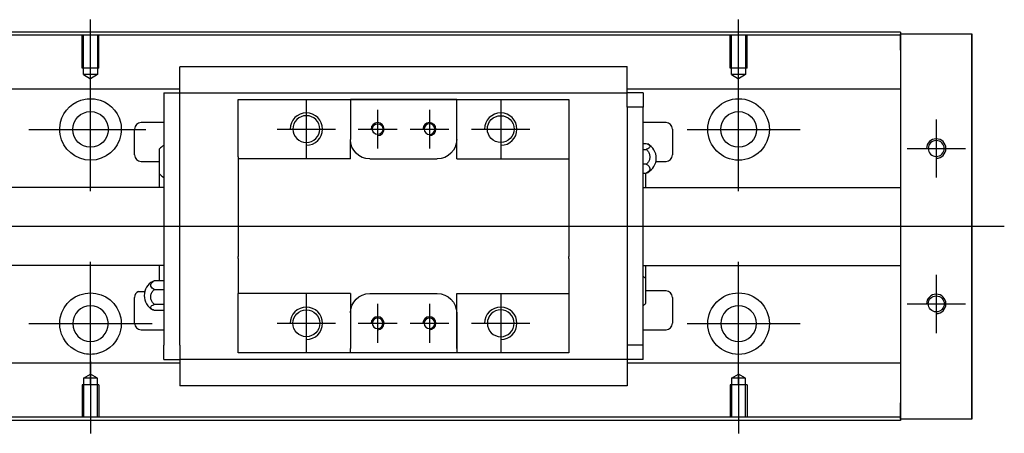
# Model space of a CAD drawing. Header units: millimetres. Extents: x -212 to 3135, y -1694 to 860.
# Tile 279 of 565: x 28 to 180, y -313 to -249. Entities that reach past the tile are written whole.
import ezdxf
from ezdxf.lldxf.tags import DXFTag

# ---------------------------------------------------------------- set-up
doc = ezdxf.new("R2010")
doc.units = ezdxf.units.MM
doc.layers.get('0').update_dxf_attribs({"linetype": 'CONTINUOUS'})
tags = doc.linetypes.add('DASHED', pattern=[25.72, 12.86, -12.86]).pattern_tags.tags
tags[6:7] = [DXFTag(74, 4), DXFTag(75, 0), DXFTag(340, '0'), DXFTag(46, 0.0), DXFTag(50, 0.0), DXFTag(44, 0.0), DXFTag(45, 0.0)]
tags[4:5] = [DXFTag(74, 4), DXFTag(75, 0), DXFTag(340, '0'), DXFTag(46, 0.0), DXFTag(50, 0.0), DXFTag(44, 0.0), DXFTag(45, 0.0)]

msp = doc.modelspace()

# ---------------------------------------------------------------- linework, layer by layer
for p, q in [((39.28, -260.53), (39.28, -249.4)), ((139.28, -258.53), (139.28, -249.4)), ((39.28, -275.88), (39.28, -256.83)), ((139.28, -275.88), (139.28, -256.83)), ((72.58, -261.81), (72.58, -270.81)), ((102.58, -261.81), (102.58, -270.81)), ((83.58, -263.31), (83.58, -269.31)), ((91.58, -263.31), (91.58, -269.31)), ((169.78, -264.81), (169.78, -273.81)), ((29.75, -266.36), (47.8, -266.36)), ((68.08, -266.31), (77.08, -266.31)), ((80.58, -266.31), (86.58, -266.31)), ((88.58, -266.31), (94.58, -266.31)), ((98.08, -266.31), (107.08, -266.31)), ((131.33, -266.36), (148.8, -266.36)), ((165.28, -269.31), (174.28, -269.31)), ((-49.72, -281.31), (63.71, -281.31)), ((63.71, -281.31), (180.28, -281.31)), ((39.28, -305.88), (39.28, -286.83)), ((139.28, -305.88), (139.28, -286.83)), ((169.78, -288.81), (169.78, -297.81)), ((46.66, -291.4), (47.66, -291.4)), ((48.84, -291.4), (48.9, -291.4)), ((72.58, -291.81), (72.58, -300.81)), ((102.58, -291.81), (102.58, -300.81)), ((83.58, -293.31), (83.58, -299.31)), ((91.58, -293.31), (91.58, -299.31)), ((165.28, -293.31), (174.28, -293.31)), ((29.75, -296.36), (48.8, -296.36)), ((68.08, -296.31), (77.08, -296.31)), ((80.58, -296.31), (86.58, -296.31)), ((88.58, -296.31), (94.58, -296.31)), ((98.08, -296.31), (107.08, -296.31)), ((131.33, -296.36), (148.8, -296.36)), ((39.28, -302.19), (39.28, -313.31)), ((139.28, -304.19), (139.28, -313.31))]:
    msp.add_line(p, q)
at = {"linetype": 'Continuous'}
for p, q in [((71.42, -251.31), (14.28, -251.31)), ((71.29, -251.81), (14.28, -251.81)), ((164.28, -251.81), (71.29, -251.81)), ((164.28, -251.31), (71.42, -251.31)), ((164.28, -251.31), (164.28, -251.61)), ((164.28, -254.11), (164.28, -251.61)), ((164.28, -251.61), (175.28, -251.61)), ((175.28, -251.61), (175.28, -254.11)), ((175.28, -251.61), (175.28, -251.61)), ((175.28, -251.61), (175.28, -251.61)), ((175.28, -251.61), (175.28, -255.42)), ((175.28, -255.42), (175.28, -251.61)), ((175.28, -251.61), (175.28, -255.42)), ((175.28, -254.11), (175.28, -252.61)), ((175.28, -255.42), (175.28, -252.61)), ((164.28, -254.11), (164.28, -308.61)), ((175.28, -254.11), (175.28, -308.61)), ((175.28, -308.61), (175.28, -254.11)), ((53.08, -256.83), (53.08, -256.7)), ((53.08, -256.7), (53.08, -256.7)), ((122.08, -256.7), (53.08, -256.7)), ((122.08, -256.7), (122.08, -256.65)), ((122.08, -256.83), (122.08, -256.7)), ((53.08, -260.4), (53.08, -256.83)), ((122.08, -260.4), (122.08, -256.83)), ((53.08, -260.14), (14.28, -260.14)), ((50.58, -260.73), (50.58, -262.93)), ((50.58, -260.73), (53.08, -260.73)), ((53.08, -260.73), (53.08, -260.4)), ((53.08, -261.73), (53.08, -260.73)), ((53.08, -260.73), (122.08, -260.73)), ((164.28, -260.14), (122.08, -260.14)), ((122.08, -260.73), (122.08, -260.4)), ((124.58, -260.73), (122.08, -260.73)), ((122.08, -261.73), (122.08, -260.73)), ((124.58, -260.73), (124.58, -262.93)), ((53.08, -262.93), (53.08, -261.73)), ((62.08, -262.73), (62.08, -261.73)), ((62.08, -270.61), (62.08, -262.73)), ((79.38, -261.73), (79.38, -262.43)), ((95.78, -261.73), (79.38, -261.73)), ((79.38, -262.43), (79.38, -267.91)), ((79.47, -261.73), (95.69, -261.73)), ((95.78, -262.43), (95.78, -261.73)), ((95.78, -270.91), (95.78, -262.43)), ((95.78, -267.91), (95.78, -262.43)), ((113.08, -261.73), (113.08, -262.73)), ((113.08, -262.73), (113.08, -270.61)), ((122.08, -262.93), (122.08, -261.73)), ((50.58, -262.93), (50.58, -299.68)), ((53.08, -263.41), (53.08, -262.93)), ((53.08, -263.41), (53.08, -262.98)), ((53.08, -299.2), (53.08, -263.41)), ((124.58, -262.93), (122.08, -262.93)), ((122.08, -262.93), (122.08, -263.41)), ((122.08, -262.98), (122.08, -263.41)), ((122.08, -263.41), (122.08, -299.2)), ((124.58, -299.68), (124.58, -262.93)), ((50.58, -265.31), (47.08, -265.31)), ((128.08, -265.31), (124.58, -265.31)), ((46.08, -270.31), (46.08, -266.31)), ((129.08, -266.31), (129.08, -270.31)), ((79.38, -270.91), (79.38, -267.91)), ((124.58, -268.51), (125.03, -268.51)), ((49.93, -273.23), (49.93, -269.37)), ((124.58, -269.45), (125.03, -269.45)), ((47.08, -271.31), (49.93, -271.31)), ((62.08, -270.61), (62.08, -276.31)), ((82.38, -270.91), (92.78, -270.91)), ((95.78, -270.91), (113.08, -270.91)), ((113.08, -270.61), (113.08, -276.31)), ((125.03, -271.75), (124.58, -271.75)), ((126.53, -271.31), (128.08, -271.31)), ((49.93, -275.31), (49.93, -273.23)), ((124.58, -273.1), (125.03, -273.1)), ((124.93, -273.1), (124.93, -275.31)), ((50.58, -275.31), (17.58, -275.31)), ((62.08, -276.31), (62.08, -276.61)), ((113.08, -276.31), (113.08, -276.61)), ((164.28, -275.36), (124.58, -275.36)), ((62.08, -276.61), (62.08, -286.01)), ((113.08, -276.61), (113.08, -286.01)), ((62.08, -286.31), (62.08, -286.01)), ((62.08, -286.31), (62.08, -291.71)), ((113.08, -286.31), (113.08, -286.01)), ((113.08, -286.31), (113.08, -291.71)), ((17.58, -287.31), (50.58, -287.31)), ((49.93, -289.73), (49.93, -287.31)), ((124.58, -287.36), (164.28, -287.36)), ((124.93, -287.31), (124.93, -289.39)), ((50.58, -289.73), (49.12, -289.73)), ((124.93, -289.39), (124.93, -293.24)), ((49.12, -291.09), (50.58, -291.09)), ((128.08, -291.31), (124.93, -291.31)), ((46.08, -296.31), (46.08, -292.31)), ((62.08, -292.01), (62.08, -291.71)), ((79.38, -291.71), (62.08, -291.71)), ((62.08, -299.88), (62.08, -292.01)), ((79.38, -291.71), (79.38, -294.71)), ((82.38, -291.71), (92.78, -291.71)), ((95.78, -300.18), (95.78, -291.71)), ((113.08, -291.71), (113.08, -299.88)), ((129.08, -292.31), (129.08, -296.31)), ((50.58, -293.39), (49.12, -293.39)), ((50.58, -294.33), (49.12, -294.33)), ((79.38, -294.71), (79.38, -300.18)), ((95.78, -294.71), (95.78, -300.18)), ((47.08, -297.31), (50.58, -297.31)), ((124.58, -297.31), (128.08, -297.31)), ((53.08, -299.64), (53.08, -299.2)), ((53.08, -299.68), (53.08, -299.2)), ((122.08, -299.2), (122.08, -299.68)), ((122.08, -299.2), (122.08, -299.64)), ((50.58, -301.88), (50.58, -299.68)), ((53.08, -299.68), (53.08, -300.88)), ((62.08, -300.88), (62.08, -299.88)), ((79.38, -300.88), (79.38, -300.18)), ((95.78, -300.18), (95.78, -300.88)), ((113.08, -299.88), (113.08, -300.88)), ((122.08, -299.68), (122.08, -300.88)), ((124.58, -299.68), (122.08, -299.68)), ((124.58, -301.88), (124.58, -299.68)), ((50.58, -301.88), (53.08, -301.88)), ((53.08, -300.88), (53.08, -301.88)), ((122.08, -301.88), (53.08, -301.88)), ((53.08, -301.88), (53.08, -305.79)), ((95.78, -300.88), (79.38, -300.88)), ((95.69, -300.88), (79.47, -300.88)), ((113.08, -300.88), (104.43, -300.88)), ((122.08, -300.88), (122.08, -301.88)), ((122.08, -301.88), (122.08, -302.21)), ((124.58, -301.88), (122.08, -301.88)), ((122.08, -302.21), (122.08, -305.79)), ((53.08, -302.48), (14.28, -302.48)), ((164.28, -302.48), (122.08, -302.48)), ((53.08, -305.79), (53.08, -305.92)), ((53.08, -305.92), (53.08, -305.96)), ((53.08, -305.92), (122.08, -305.92)), ((122.08, -305.79), (122.08, -305.92)), ((122.08, -305.92), (122.08, -305.96)), ((175.28, -307.29), (175.28, -311.11)), ((175.28, -310.11), (175.28, -307.29)), ((175.28, -307.29), (175.28, -311.11)), ((175.28, -311.11), (175.28, -307.29)), ((164.28, -311.11), (164.28, -308.61)), ((175.28, -310.11), (175.28, -308.61)), ((175.28, -308.61), (175.28, -311.11)), ((56.16, -310.81), (14.28, -310.81)), ((56.03, -311.31), (14.28, -311.31)), ((164.28, -311.31), (56.03, -311.31)), ((164.28, -310.81), (56.16, -310.81)), ((164.28, -311.11), (164.28, -311.31)), ((175.28, -311.11), (164.28, -311.11)), ((175.28, -311.11), (175.28, -311.11)), ((175.28, -311.11), (175.28, -311.11))]:
    msp.add_line(p, q, dxfattribs=at)
at = {"linetype": 'DASHED', "ltscale": 0.1}
for p, q in [((37.98, -256.9), (37.98, -251.9)), ((38.2, -257.9), (38.2, -251.9)), ((40.35, -251.9), (40.35, -257.9)), ((40.58, -256.9), (40.58, -251.9)), ((137.98, -256.9), (137.98, -251.9)), ((138.2, -257.9), (138.2, -251.9)), ((140.35, -251.9), (140.35, -257.9)), ((140.58, -256.9), (140.58, -251.9)), ((40.58, -256.9), (37.98, -256.9)), ((40.35, -257.9), (38.2, -257.9)), ((38.2, -257.9), (39.28, -258.53)), ((40.35, -257.9), (39.28, -258.53)), ((140.58, -256.9), (137.98, -256.9)), ((140.35, -257.9), (138.2, -257.9)), ((138.2, -257.9), (139.28, -258.53)), ((140.35, -257.9), (139.28, -258.53)), ((38.2, -304.81), (39.28, -304.19)), ((38.2, -304.81), (38.2, -310.81)), ((40.35, -304.81), (38.2, -304.81)), ((40.35, -304.81), (39.28, -304.19)), ((40.35, -310.81), (40.35, -304.81)), ((138.2, -304.81), (139.28, -304.19)), ((138.2, -304.81), (138.2, -310.81)), ((140.35, -304.81), (138.2, -304.81)), ((140.35, -304.81), (139.28, -304.19)), ((140.35, -310.81), (140.35, -304.81)), ((40.58, -305.81), (37.98, -305.81)), ((37.98, -305.81), (37.98, -310.81)), ((40.58, -305.81), (40.58, -310.81)), ((140.58, -305.81), (137.98, -305.81)), ((137.98, -305.81), (137.98, -310.81)), ((140.58, -305.81), (140.58, -310.81))]:
    msp.add_line(p, q, dxfattribs=at)
at = {"linetype": 'DASHED'}
for p, q in [((164.28, -251.61), (164.28, -251.81)), ((164.28, -251.61), (164.28, -254.11)), ((164.28, -251.81), (164.28, -252.81)), ((164.28, -252.81), (164.28, -259.14)), ((164.28, -259.14), (164.28, -260.14)), ((53.08, -260.83), (53.08, -260.83)), ((122.08, -260.83), (122.08, -260.83)), ((164.28, -260.14), (164.28, -261.68)), ((164.28, -261.68), (164.28, -265.24)), ((164.28, -265.24), (164.28, -267.16)), ((164.28, -267.16), (164.28, -270.86)), ((164.28, -291.86), (164.28, -295.46)), ((164.28, -295.46), (164.28, -297.38)), ((164.28, -297.38), (164.28, -300.94)), ((122.08, -301.78), (122.08, -301.78)), ((164.28, -300.94), (164.28, -302.48)), ((164.28, -302.48), (164.28, -303.48)), ((164.28, -303.48), (164.28, -309.81)), ((164.28, -308.61), (164.28, -311.11)), ((164.28, -309.81), (164.28, -310.81)), ((164.28, -310.81), (164.28, -311.11))]:
    msp.add_line(p, q, dxfattribs=at)
at = {"linetype": 'Continuous'}
for centre, radius in [((139.28, -266.36), 4.75), ((39.28, -266.36), 2.75), ((102.58, -266.31), 2.07), ((139.28, -266.36), 2.75), ((83.58, -266.31), 0.825), ((139.28, -296.36), 4.75), ((169.78, -293.31), 1.23), ((72.58, -296.31), 2.07)]:
    msp.add_circle(centre, radius, dxfattribs=at)
at = {"linetype": 'Continuous', "extrusion": (0, 0, -1)}
for centre, radius in [((-72.58, -266.31), 2.07), ((-91.58, -266.31), 0.825), ((-169.78, -269.31), 1.23), ((-39.28, -296.36), 2.75), ((-102.58, -296.31), 2.07), ((-139.28, -296.36), 2.75), ((-83.58, -296.31), 0.825), ((-91.58, -296.31), 0.825)]:
    msp.add_circle(centre, radius, dxfattribs=at)
for centre, radius, start, end in [((-39.28, -266.36), 4.75, 13.6191, 80.1049), ((-39.28, -266.36), 4.75, 99.8951, 166.3809), ((-39.28, -266.36), 4.75, 189.6765, 350.3235), ((-82.38, -267.91), 3, 270, 359.96), ((-92.78, -267.91), 3, 180, 270), ((-39.28, -296.36), 4.75, 10.8558, 169.1442), ((-82.38, -294.71), 3, 0, 90), ((-92.78, -294.71), 3, 90, 180), ((-39.28, -296.36), 4.75, 285.2319, 347.572), ((-39.28, -296.36), 4.75, 192.428, 254.7681)]:
    msp.add_arc(centre, radius, start, end, dxfattribs=at)
for centre, radius in [((72.58, -266.31), 2.5), ((102.58, -266.31), 2.5), ((83.58, -266.31), 1), ((91.58, -266.31), 1), ((169.78, -269.31), 1.5), ((169.78, -293.31), 1.5), ((72.58, -296.31), 2.5), ((102.58, -296.31), 2.5), ((83.58, -296.31), 1), ((91.58, -296.31), 1)]:
    msp.add_arc(centre, radius, 270, 180)
at = {"linetype": 'Continuous'}
for centre, radius, start, end in [((47.08, -266.31), 1, 90, 180), ((128.08, -266.31), 1, 0, 90), ((52.07, -271.26), 2.85, 121.5132, 138.6569), ((124.08, -270.81), 2.5, 0, 61.7734), ((47.08, -270.31), 1, 180, 270), ((128.08, -270.31), 1, 270, 0), ((124.08, -270.81), 2.5, 298.2701, 0), ((52.07, -271.34), 2.85, 221.3431, 238.4868), ((50.08, -292.03), 2.5, 118.2701, 180), ((122.79, -291.27), 2.85, 41.3431, 51.1006), ((47.08, -292.31), 1, 114.7486, 180), ((128.08, -292.31), 1, 0, 90), ((50.08, -292.03), 2.5, 180, 241.7734), ((122.79, -291.36), 2.85, 308.8994, 318.6569), ((47.08, -296.31), 1, 180, 270), ((128.08, -296.31), 1, 270, 0)]:
    msp.add_arc(centre, radius, start, end, dxfattribs=at)
for points, knots in [([(175.28, -255.42), (175.28, -255.6), (175.28, -255.78), (175.28, -256.14), (175.28, -256.31), (175.28, -256.65), (175.28, -256.82), (175.28, -257.13), (175.28, -257.28), (175.28, -257.57), (175.28, -257.7), (175.28, -257.94), (175.28, -258.05), (175.28, -258.25), (175.28, -258.33), (175.28, -258.48), (175.28, -258.53), (175.28, -258.62), (175.28, -258.65), (175.28, -258.67), (175.28, -258.67), (175.28, -258.64), (175.28, -258.61), (175.28, -258.52), (175.28, -258.46), (175.28, -258.31), (175.28, -258.22), (175.28, -258.02), (175.28, -257.91), (175.28, -257.66), (175.28, -257.52), (175.28, -257.24), (175.28, -257.08), (175.28, -256.77), (175.28, -256.6), (175.28, -256.43), (175.28, -256.1), (175.28, -255.76), (175.28, -255.42)], [0, 0, 0, 0, 0.052893, 0.052893, 0.105785, 0.105785, 0.158678, 0.158678, 0.211571, 0.211571, 0.264464, 0.264464, 0.317356, 0.317356, 0.370249, 0.370249, 0.423142, 0.423142, 0.476034, 0.476034, 0.528927, 0.528927, 0.58182, 0.58182, 0.634712, 0.634712, 0.687605, 0.687605, 0.740498, 0.740498, 0.793391, 0.793391, 0.846283, 0.846283, 0.899176, 0.899176, 0.899176, 1, 1, 1, 1]), ([(175.28, -255.42), (175.28, -255.6), (175.28, -255.78), (175.28, -256.14), (175.28, -256.31), (175.28, -256.65), (175.28, -256.82), (175.28, -257.13), (175.28, -257.28), (175.28, -257.57), (175.28, -257.7), (175.28, -257.94), (175.28, -258.05), (175.28, -258.25), (175.28, -258.33), (175.28, -258.48), (175.28, -258.53), (175.28, -258.62), (175.28, -258.65), (175.28, -258.67), (175.28, -258.67), (175.28, -258.64), (175.28, -258.61), (175.28, -258.52), (175.28, -258.46), (175.28, -258.31), (175.28, -258.22), (175.28, -258.02), (175.28, -257.91), (175.28, -257.66), (175.28, -257.52), (175.28, -257.24), (175.28, -257.08), (175.28, -256.77), (175.28, -256.6), (175.28, -256.43), (175.28, -256.1), (175.28, -255.76), (175.28, -255.42)], [0, 0, 0, 0, 0.052893, 0.052893, 0.105785, 0.105785, 0.158678, 0.158678, 0.211571, 0.211571, 0.264464, 0.264464, 0.317356, 0.317356, 0.370249, 0.370249, 0.423142, 0.423142, 0.476034, 0.476034, 0.528927, 0.528927, 0.58182, 0.58182, 0.634712, 0.634712, 0.687605, 0.687605, 0.740498, 0.740498, 0.793391, 0.793391, 0.846283, 0.846283, 0.899176, 0.899176, 0.899176, 1, 1, 1, 1]), ([(38.46, -261.68), (38.88, -261.61), (39.31, -261.59), (39.85, -261.64), (39.97, -261.66), (40.1, -261.68)], [0, 0, 0, 0, 0.772987, 0.772987, 1, 1, 1, 1]), ([(125.03, -268.51), (125.16, -268.55), (125.28, -268.61), (125.45, -268.72), (125.51, -268.79), (125.58, -268.92), (125.59, -268.99), (125.54, -269.13), (125.49, -269.2), (125.34, -269.32), (125.23, -269.38), (125.09, -269.43), (125.06, -269.44), (125.03, -269.45)], [0, 0, 0, 0, 0.192078, 0.192078, 0.384156, 0.384156, 0.576234, 0.576234, 0.768312, 0.768312, 0.960389, 0.960389, 1, 1, 1, 1]), ([(125.03, -269.45), (125.16, -269.56), (125.28, -269.69), (125.45, -269.98), (125.51, -270.14), (125.58, -270.46), (125.59, -270.63), (125.54, -270.97), (125.49, -271.13), (125.34, -271.43), (125.23, -271.56), (125.09, -271.7), (125.06, -271.73), (125.03, -271.75)], [0, 0, 0, 0, 0.192078, 0.192078, 0.384156, 0.384156, 0.576234, 0.576234, 0.768312, 0.768312, 0.960389, 0.960389, 1, 1, 1, 1]), ([(125.03, -271.75), (125.16, -271.81), (125.28, -271.89), (125.45, -272.06), (125.51, -272.15), (125.58, -272.34), (125.59, -272.45), (125.54, -272.64), (125.49, -272.74), (125.34, -272.91), (125.23, -272.99), (125.09, -273.08), (125.06, -273.09), (125.03, -273.1)], [0, 0, 0, 0, 0.192078, 0.192078, 0.384156, 0.384156, 0.576234, 0.576234, 0.768312, 0.768312, 0.960389, 0.960389, 1, 1, 1, 1]), ([(49.12, -291.09), (48.99, -291.03), (48.88, -290.95), (48.7, -290.78), (48.64, -290.69), (48.57, -290.49), (48.57, -290.39), (48.61, -290.2), (48.66, -290.1), (48.82, -289.92), (48.92, -289.84), (49.07, -289.76), (49.09, -289.75), (49.12, -289.73)], [0, 0, 0, 0, 0.192078, 0.192078, 0.384156, 0.384156, 0.576234, 0.576234, 0.768312, 0.768312, 0.960389, 0.960389, 1, 1, 1, 1]), ([(49.12, -293.39), (48.99, -293.28), (48.88, -293.15), (48.7, -292.86), (48.64, -292.7), (48.57, -292.38), (48.57, -292.2), (48.61, -291.87), (48.66, -291.71), (48.82, -291.41), (48.92, -291.27), (49.07, -291.13), (49.09, -291.11), (49.12, -291.09)], [0, 0, 0, 0, 0.192078, 0.192078, 0.384156, 0.384156, 0.576234, 0.576234, 0.768312, 0.768312, 0.960389, 0.960389, 1, 1, 1, 1]), ([(49.12, -294.33), (48.99, -294.28), (48.88, -294.23), (48.7, -294.11), (48.64, -294.05), (48.57, -293.91), (48.57, -293.84), (48.61, -293.71), (48.66, -293.64), (48.82, -293.52), (48.92, -293.46), (49.07, -293.4), (49.09, -293.39), (49.12, -293.39)], [0, 0, 0, 0, 0.192078, 0.192078, 0.384156, 0.384156, 0.576234, 0.576234, 0.768312, 0.768312, 0.960389, 0.960389, 1, 1, 1, 1]), ([(40.53, -300.94), (40.12, -301.05), (39.7, -301.11), (38.86, -301.11), (38.43, -301.05), (38.03, -300.94)], [0, 0, 0, 0, 0.500461, 0.500461, 1, 1, 1, 1]), ([(175.28, -307.29), (175.28, -307.11), (175.28, -306.93), (175.28, -306.58), (175.28, -306.4), (175.28, -306.06), (175.28, -305.9), (175.28, -305.58), (175.28, -305.43), (175.28, -305.15), (175.28, -305.01), (175.28, -304.77), (175.28, -304.66), (175.28, -304.46), (175.28, -304.38), (175.28, -304.24), (175.28, -304.18), (175.28, -304.09), (175.28, -304.07), (175.28, -304.04), (175.28, -304.04), (175.28, -304.07), (175.28, -304.1), (175.28, -304.2), (175.28, -304.26), (175.28, -304.41), (175.28, -304.49), (175.28, -304.69), (175.28, -304.81), (175.28, -305.05), (175.28, -305.19), (175.28, -305.48), (175.28, -305.63), (175.28, -305.95), (175.28, -306.11), (175.28, -306.45), (175.28, -306.61), (175.28, -306.95), (175.28, -307.12), (175.28, -307.29)], [0, 0, 0, 0, 0.052926, 0.052926, 0.105852, 0.105852, 0.158778, 0.158778, 0.211704, 0.211704, 0.26463, 0.26463, 0.317556, 0.317556, 0.370482, 0.370482, 0.423408, 0.423408, 0.476333, 0.476333, 0.529259, 0.529259, 0.582185, 0.582185, 0.635111, 0.635111, 0.688037, 0.688037, 0.740963, 0.740963, 0.793889, 0.793889, 0.846815, 0.846815, 0.899741, 0.899741, 0.949242, 0.949242, 1, 1, 1, 1]), ([(175.28, -304.04), (175.28, -304.04), (175.28, -304.05), (175.28, -304.07), (175.28, -304.1), (175.28, -304.2), (175.28, -304.26), (175.28, -304.41), (175.28, -304.49), (175.28, -304.69), (175.28, -304.81), (175.28, -305.05), (175.28, -305.19), (175.28, -305.48), (175.28, -305.63), (175.28, -305.95), (175.28, -306.11), (175.28, -306.45), (175.28, -306.61), (175.28, -306.95), (175.28, -307.12), (175.28, -307.29)], [0, 0, 0, 0, 0.058411, 0.058411, 0.164275, 0.164275, 0.270139, 0.270139, 0.376003, 0.376003, 0.481867, 0.481867, 0.587731, 0.587731, 0.693595, 0.693595, 0.799459, 0.799459, 0.898473, 0.898473, 1, 1, 1, 1]), ([(175.28, -307.29), (175.28, -307.11), (175.28, -306.93), (175.28, -306.58), (175.28, -306.4), (175.28, -306.06), (175.28, -305.9), (175.28, -305.58), (175.28, -305.43), (175.28, -305.15), (175.28, -305.01), (175.28, -304.77), (175.28, -304.66), (175.28, -304.46), (175.28, -304.38), (175.28, -304.24), (175.28, -304.18), (175.28, -304.09), (175.28, -304.07), (175.28, -304.05)], [0, 0, 0, 0, 0.111112, 0.111112, 0.222224, 0.222224, 0.333337, 0.333337, 0.444449, 0.444449, 0.555561, 0.555561, 0.666673, 0.666673, 0.777785, 0.777785, 0.888898, 0.888898, 1, 1, 1, 1])]:
    msp.add_open_spline(points, degree=3, knots=knots, dxfattribs=at)
for points, degree in [([(62.08, -261.73), (79.38, -261.73)], 1), ([(95.78, -261.73), (113.08, -261.73)], 1), ([(34.6, -267.16), (34.49, -266.5), (34.52, -265.83), (34.66, -265.24)], 3), ([(43.9, -265.24), (44.04, -265.83), (44.07, -266.5), (43.96, -267.16)], 3), ([(79.38, -270.91), (62.08, -270.91)], 1), ([(125.03, -273.1), (125.12, -273.07), (125.2, -273.04), (125.27, -273)], 3), ([(49.12, -289.73), (49.03, -289.76), (48.95, -289.8), (48.88, -289.83)], 3), ([(95.78, -291.71), (113.08, -291.71)], 1), ([(34.64, -297.38), (34.51, -296.78), (34.49, -296.11), (34.61, -295.46)], 3), ([(43.94, -295.46), (44.07, -296.12), (44.05, -296.78), (43.92, -297.38)], 3), ([(79.38, -300.88), (62.08, -300.88)], 1), ([(113.08, -300.88), (95.78, -300.88)], 1)]:
    msp.add_open_spline(points, degree=degree, dxfattribs=at)
msp.add_rational_spline([(79.38, -267.91), (79.38, -267.91), (79.38, -267.91)], [0.500000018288, 0.499999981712, 0.500000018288], degree=2, dxfattribs=at)

doc.saveas('drawing.dxf')
